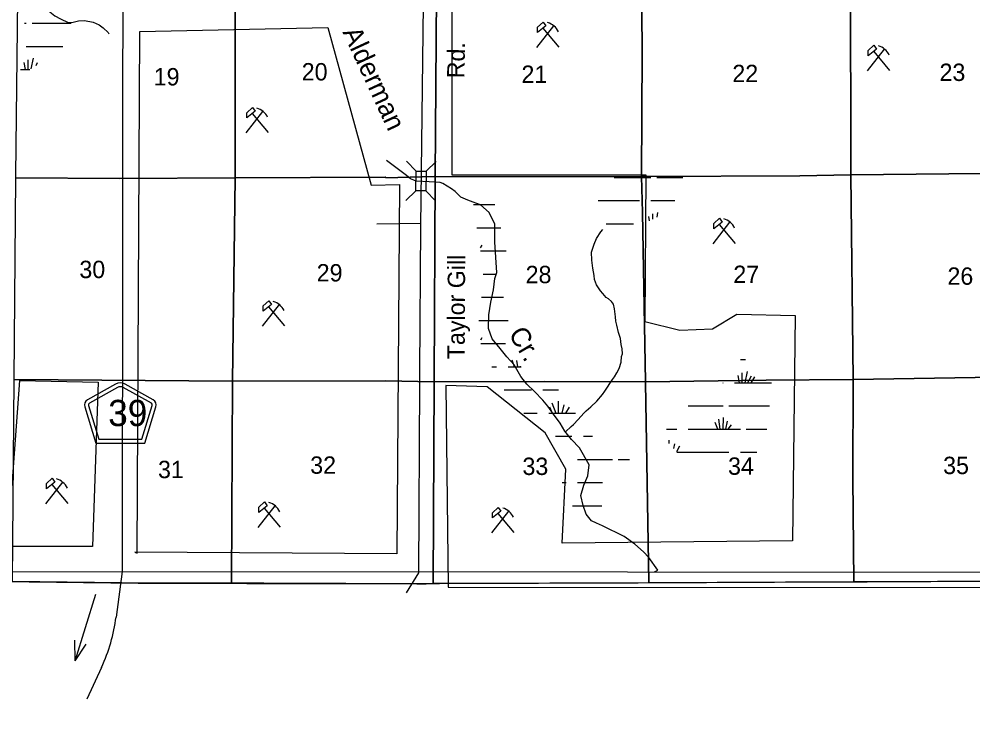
# Model space of a CAD drawing. Extents: x 380424 to 701066, y 1117407 to 1412949.
# Drawn here: x 606273 to 630981, y 1200660 to 1218760 of the extents above; entities that cross this region are included whole.
import ezdxf

# ---------------------------------------------------------------- set-up
doc = ezdxf.new("R2010")
doc.units = 0
for name, color, linetype in [('Bridges', 7, 'Continuous'), ('Bridges and Drawbridges Local Roads', 7, 'Continuous'), ('County Boundary', 7, 'Continuous'), ('County Roads Related Text', 7, 'Continuous'), ('County Routes Highway Center Lines', 7, 'Continuous'), ('Culture', 7, 'Continuous'), ('Local Roads Improved', 7, 'Continuous'), ('Local Roads Paved', 7, 'Continuous'), ('Local Roads Related Text', 7, 'Continuous'), ('Local Roads Unimproved', 7, 'Continuous'), ('Narrow River Creek and Branch and Slough', 7, 'Continuous'), ('Narrow River Creek and Branch and Slough Text', 7, 'Continuous'), ('Roadshields County Roads', 7, 'Continuous'), ('Section Lines', 7, 'Continuous'), ('Section Numbers', 7, 'Continuous'), ('Strip Mining Area', 7, 'Continuous'), ('Swamps', 7, 'Continuous'), ('Township  and Range lines', 7, 'Continuous')]:
    doc.layers.add(name, color=color, linetype=linetype)

msp = doc.modelspace()

# ---------------------------------------------------------------- linework, layer by layer
at = {"layer": 'Bridges'}
msp.add_line((616814, 1214822), (617073, 1215075), dxfattribs=at)
at = {"layer": 'Bridges and Drawbridges Local Roads'}
for p, q in [((616558, 1214824), (616305, 1215083)), ((616552, 1214312), (616293, 1214059)), ((616808, 1214310), (617061, 1214051))]:
    msp.add_line(p, q, dxfattribs=at)
msp.add_lwpolyline([(616814, 1214822), (616808, 1214310), (616552, 1214312), (616558, 1214824)], close=True, dxfattribs=at)
at = {"layer": 'County Boundary'}
msp.add_lwpolyline([(407327, 1177627), (411766, 1177580), (476748, 1204388), (477396, 1204378), (486744, 1204293), (531965, 1204479), (644544, 1204433)], dxfattribs=at)
at = {"layer": 'County Roads Related Text'}
for q in [(608260, 1203866), (607713, 1202671), (608008, 1202571)]:
    msp.add_line((607725, 1202135), q, dxfattribs=at)
at = {"layer": 'County Routes Highway Center Lines'}
msp.add_line((608406, 1201970), (608024, 1201148), dxfattribs=at)
msp.add_lwpolyline([(609082, 1282791), (609001, 1267651), (608943, 1204448), (608786, 1203273)], dxfattribs=at)
msp.add_arc((604322, 1203868), 4504, 335.0783, 352.4096, dxfattribs=at)
at = {"layer": 'Culture'}
for p, q in [((619685, 1218024), (620122, 1218583)), ((619842, 1218525), (620255, 1218032)), ((628254, 1217420), (628691, 1217980)), ((628410, 1217922), (628823, 1217429)), ((612153, 1215810), (612590, 1216369)), ((612309, 1216311), (612722, 1215818)), ((624249, 1212940), (624687, 1213500)), ((624406, 1213441), (624819, 1212949)), ((612577, 1210804), (613015, 1211364)), ((612734, 1211306), (613147, 1210813)), ((606965, 1206206), (607402, 1206766)), ((607121, 1206708), (607534, 1206215)), ((612466, 1205594), (612903, 1206153)), ((612622, 1206095), (613035, 1205602)), ((618522, 1205452), (618959, 1206012)), ((618678, 1205953), (619091, 1205461))]:
    msp.add_line(p, q, dxfattribs=at)
for points in [[(619848, 1218684), (619917, 1218585), (619702, 1218413), (619702, 1218548)], [(628416, 1218081), (628486, 1217982), (628271, 1217809), (628271, 1217945)], [(612315, 1216470), (612385, 1216371), (612170, 1216199), (612170, 1216334)], [(624412, 1213601), (624482, 1213501), (624266, 1213329), (624266, 1213464)], [(612740, 1211465), (612810, 1211366), (612594, 1211193), (612594, 1211329)], [(607127, 1206867), (607197, 1206768), (606982, 1206595), (606982, 1206731)], [(612628, 1206254), (612698, 1206155), (612483, 1205983), (612483, 1206118)], [(618684, 1206113), (618754, 1206013), (618539, 1205841), (618539, 1205976)]]:
    msp.add_lwpolyline(points, close=True, dxfattribs=at)
for centre in [(619852, 1218251), (628420, 1217647), (612319, 1216037), (624416, 1213167), (612744, 1211031), (607131, 1206433), (612632, 1205821), (618688, 1205679)]:
    msp.add_arc(centre, 431, 24.5415, 74.8304, dxfattribs=at)
at = {"layer": 'Local Roads Improved'}
for points in [[(616669, 1213462), (615540, 1213451)], [(616644, 1209324), (616615, 1204416)]]:
    msp.add_lwpolyline(points, dxfattribs=at)
at = {"layer": 'Local Roads Paved'}
msp.add_lwpolyline([(616816, 1225597), (616668, 1213393), (616646, 1209630), (616644, 1209324)], dxfattribs=at)
at = {"layer": 'Local Roads Unimproved'}
msp.add_lwpolyline([(616615, 1204416), (616300, 1203898)], dxfattribs=at)
at = {"layer": 'Narrow River Creek and Branch and Slough'}
for points in [[(606193, 1219750), (606293, 1219639), (606456, 1219508), (606608, 1219376), (606745, 1219250), (606897, 1219113), (607071, 1218950), (607202, 1218845), (607344, 1218766), (607544, 1218672), (607670, 1218677), (607812, 1218714), (607970, 1218719), (608196, 1218677), (608343, 1218609), (608454, 1218535), (608580, 1218409), (608599, 1218378)], [(622733, 1204442), (622817, 1204487), (622586, 1204813), (622444, 1204960), (622223, 1205160), (621949, 1205360), (621382, 1205638), (621234, 1205702), (621103, 1205765), (620961, 1205938), (620887, 1206164), (620824, 1206417), (620903, 1206690), (621003, 1206932), (621040, 1207216), (620793, 1207657), (620583, 1207868), (620409, 1208088), (620293, 1208294), (620115, 1208525), (619973, 1208735), (619836, 1208888), (619620, 1209114), (619421, 1209308), (619268, 1209503), (619095, 1209802), (618905, 1210013), (618732, 1210228), (618527, 1210481), (618432, 1210749), (618443, 1211096), (618490, 1211427), (618564, 1211748), (618600, 1212037), (618648, 1212200), (618595, 1212978), (618595, 1213446), (618448, 1213746), (618227, 1213951), (618038, 1214014), (617901, 1214072), (617717, 1214150), (617570, 1214292), (617470, 1214366), (617252, 1214499), (617176, 1214526), (616896, 1214547), (616555, 1214565), (616494, 1214585), (616410, 1214620), (616306, 1214706), (615787, 1215095)], [(620425, 1208068), (620572, 1208204), (620635, 1208257), (620751, 1208388), (620903, 1208551), (620961, 1208614), (621087, 1208719), (621240, 1208867), (621387, 1209035), (621445, 1209124), (621645, 1209429), (621692, 1209492), (621755, 1209597), (621813, 1209713), (621865, 1209871), (621881, 1210018), (621902, 1210092), (621892, 1210223), (621871, 1210333), (621850, 1210486), (621802, 1210638), (621760, 1210828), (621734, 1210933), (621718, 1211048), (621697, 1211254), (621671, 1211380), (621618, 1211443), (621539, 1211516), (621482, 1211553), (621392, 1211653), (621334, 1211721), (621229, 1211874), (621177, 1212011), (621166, 1212121), (621135, 1212310), (621108, 1212515), (621103, 1212726), (621166, 1212931), (621234, 1213078), (621340, 1213246), (621392, 1213309)]]:
    msp.add_lwpolyline(points, dxfattribs=at)
at = {"layer": 'Roadshields County Roads'}
for p, q in [((608774, 1209305), (608046, 1208896)), ((608823, 1209218), (608095, 1208808)), ((609699, 1208808), (608970, 1209218)), ((609748, 1208896), (609019, 1209305)), ((607976, 1208721), (608264, 1207778)), ((608071, 1208750), (608338, 1207878)), ((609456, 1207878), (609722, 1208750)), ((609530, 1207778), (609818, 1208721)), ((608264, 1207778), (609530, 1207778)), ((608338, 1207878), (609456, 1207878))]:
    msp.add_line(p, q, dxfattribs=at)
for centre, radius, start, end in [((608897, 1209087), 250, 60.6605, 119.34), ((608897, 1209087), 150, 60.6605, 119.34), ((608119, 1208765), 150, 119.34, 196.9831), ((608119, 1208765), 50, 119.34, 196.9831), ((609674, 1208765), 50, 343.0174, 60.6605), ((609674, 1208765), 150, 343.0175, 60.6606)]:
    msp.add_arc(centre, radius, start, end, dxfattribs=at)
at = {"layer": 'Section Lines'}
for points in [[(611868, 1220018), (611870, 1214702), (611870, 1214647), (608875, 1214632), (606191, 1214649), (606191, 1214707), (606252, 1220063), (606271, 1220063)], [(617088, 1220010), (617087, 1219409), (617051, 1214684), (617028, 1214684), (615772, 1214649), (615772, 1214667), (615764, 1214667), (611870, 1214647), (611870, 1214702), (611868, 1220018), (615769, 1220013), (615777, 1220012), (615777, 1220001)], [(622396, 1220013), (622396, 1220005), (622412, 1217911), (622392, 1214682), (622021, 1214670), (617051, 1214684), (617087, 1219409), (617088, 1220010), (617098, 1220010)], [(627808, 1220048), (627808, 1220040), (627817, 1214726), (626498, 1214703), (622409, 1214683), (622392, 1214682), (622412, 1217911), (622396, 1220005), (622396, 1220013), (622401, 1220013), (627801, 1220048)], [(633173, 1220075), (633194, 1217821), (633225, 1214773), (633225, 1214761), (633210, 1214761), (632047, 1214766), (627817, 1214726), (627808, 1220040), (627808, 1220048), (629744, 1220053)], [(611870, 1214647), (611802, 1209383), (606157, 1209426), (606147, 1209426), (606191, 1214649), (608875, 1214632)], [(617051, 1214684), (617021, 1209414), (617021, 1209364), (615766, 1209388), (611815, 1209383), (611802, 1209383), (611870, 1214647), (615764, 1214667), (615772, 1214667), (615772, 1214649), (617028, 1214684)], [(622392, 1214682), (622418, 1213752), (622501, 1209361), (619881, 1209373), (617021, 1209364), (617021, 1209414), (617051, 1214684), (622021, 1214670)], [(627817, 1214726), (627817, 1214718), (627882, 1209432), (627882, 1209425), (627865, 1209425), (625625, 1209408), (622508, 1209362), (622501, 1209361), (622418, 1213752), (622392, 1214682), (622409, 1214683), (626498, 1214703)], [(633225, 1214761), (633199, 1212863), (633170, 1209519), (631041, 1209479), (627882, 1209425), (627882, 1209432), (627817, 1214718), (627817, 1214726), (632047, 1214766), (633210, 1214761)], [(633170, 1209519), (633218, 1204209), (633218, 1204209), (633148, 1204208), (633142, 1204208), (628523, 1204188), (627895, 1204185), (627868, 1206873), (627882, 1209425), (631041, 1209479)], [(611802, 1209383), (611772, 1204147), (611772, 1204147), (609643, 1204152), (606106, 1204191), (606106, 1204191), (606147, 1209426), (606157, 1209426)], [(617021, 1209364), (617001, 1204138), (617001, 1204138), (616861, 1204137), (612609, 1204146), (612585, 1204146), (612453, 1204146), (611883, 1204147), (611773, 1204147), (611772, 1204147), (611772, 1204147), (611802, 1209383), (611815, 1209383), (615766, 1209388)], [(622501, 1209361), (622501, 1209351), (622584, 1204162), (617447, 1204140), (617097, 1204138), (617001, 1204138), (617001, 1204138), (617021, 1209364), (619881, 1209373)], [(627882, 1209425), (627868, 1206873), (627895, 1204185), (622588, 1204162), (622584, 1204162), (622501, 1209351), (622501, 1209361), (622508, 1209362), (625625, 1209408), (627865, 1209425)]]:
    msp.add_lwpolyline(points, close=True, dxfattribs=at)
at = {"layer": 'Strip Mining Area'}
for p, q in [((609334, 1204928), (609401, 1218434)), ((609401, 1218434), (614274, 1218545)), ((614274, 1218545), (615391, 1214456)), ((615391, 1214456), (616129, 1214479)), ((616129, 1214479), (616062, 1204909)), ((606096, 1206680), (606293, 1209403)), ((606293, 1209403), (608322, 1209353)), ((608322, 1209353), (608174, 1205096)), ((608174, 1205096), (596326, 1205096)), ((616062, 1204909), (609267, 1204954)), ((609267, 1204954), (609334, 1204928))]:
    msp.add_line(p, q, dxfattribs=at)
for points in [[(617486, 1222426), (617486, 1214728), (622511, 1214728), (622480, 1210925), (623391, 1210705), (624238, 1210737), (624867, 1211114), (626374, 1211082), (626311, 1205249), (620344, 1205186), (620438, 1207103), (619904, 1208045), (618397, 1209239), (617329, 1209271), (617391, 1204045)], [(617391, 1204045), (638938, 1204036)]]:
    msp.add_lwpolyline(points, dxfattribs=at)
at = {"layer": 'Swamps'}
for p, q in [((606392, 1217636), (606429, 1217450)), ((606501, 1217708), (606501, 1217450)), ((621890, 1214657), (622640, 1214657)), ((621890, 1214057), (622340, 1214057)), ((621890, 1213457), (622190, 1213457)), ((618233, 1210354), (618871, 1210354)), ((618942, 1209754), (619277, 1209754)), ((619107, 1209754), (619042, 1209926)), ((619192, 1209754), (619163, 1209914)), ((619263, 1209754), (619264, 1209773)), ((624889, 1209527), (624926, 1209341)), ((624998, 1209600), (624998, 1209341)), ((625131, 1209636), (625072, 1209341)), ((625239, 1209515), (625145, 1209341)), ((625324, 1209491), (625225, 1209342)), ((620011, 1208720), (620082, 1208554)), ((620071, 1208817), (620174, 1208554)), ((620240, 1208865), (620240, 1208554)), ((620385, 1208769), (620332, 1208554)), ((623607, 1208741), (624207, 1208741)), ((624207, 1208741), (624507, 1208741)), ((624657, 1208741), (625707, 1208741)), ((620518, 1208708), (620428, 1208554)), ((624373, 1208142), (624307, 1208315)), ((624435, 1208141), (624396, 1208394)), ((624513, 1208141), (624519, 1208445)), ((624580, 1208141), (624623, 1208347)), ((624642, 1208141), (624726, 1208254)), ((623607, 1208141), (624207, 1208141)), ((624207, 1208141), (624957, 1208141)), ((624207, 1207541), (624657, 1207541)), ((620742, 1207354), (621342, 1207354)), ((621342, 1207354), (621642, 1207354)), ((620742, 1206754), (621342, 1206754))]:
    msp.add_line(p, q, dxfattribs=at)
for points in [[(606410, 1218650), (606460, 1218650)], [(606610, 1218650), (607620, 1218650)], [(606460, 1218050), (607408, 1218050)], [(606634, 1217745), (606578, 1217468)], [(606742, 1217624), (606704, 1217553)], [(606310, 1217450), (606551, 1217450)], [(621684, 1214657), (621890, 1214657)], [(622790, 1214657), (623466, 1214657)], [(618042, 1213954), (618595, 1213954)], [(621275, 1214057), (621890, 1214057)], [(622640, 1214057), (623260, 1214057)], [(622681, 1213715), (622681, 1213578)], [(622814, 1213752), (622790, 1213630)], [(621477, 1213457), (621890, 1213457)], [(622573, 1213643), (622594, 1213536)], [(618130, 1213354), (618754, 1213354)], [(618259, 1212904), (618215, 1212839)], [(618229, 1212754), (618891, 1212754)], [(618297, 1212154), (618642, 1212154)], [(618251, 1211554), (618821, 1211554)], [(618184, 1210954), (618942, 1210954)], [(618259, 1210504), (618221, 1210448)], [(618520, 1209754), (618642, 1209754)], [(624957, 1209941), (625086, 1209941)], [(624501, 1209341), (624507, 1209341)], [(624807, 1209341), (625765, 1209341)], [(618839, 1209154), (619542, 1209154)], [(619842, 1209154), (620242, 1209154)], [(619350, 1208554), (619692, 1208554)], [(619992, 1208554), (620687, 1208554)], [(623046, 1208141), (623307, 1208141)], [(625107, 1208141), (625646, 1208141)], [(620167, 1207954), (620592, 1207954)], [(620892, 1207954), (621126, 1207954)], [(623106, 1207852), (623106, 1207770)], [(623251, 1207755), (623221, 1207638)], [(623383, 1207695), (623301, 1207554)], [(623314, 1207541), (624207, 1207541)], [(624957, 1207541), (625380, 1207541)], [(621792, 1207354), (622082, 1207354)], [(620344, 1206754), (620442, 1206754)], [(621342, 1206754), (621385, 1206754)], [(620612, 1206154), (621342, 1206154)], [(621342, 1206154), (621365, 1206154)]]:
    msp.add_lwpolyline(points, dxfattribs=at)
at = {"layer": 'Township  and Range lines'}
for p, q in [((605824, 1204190), (609361, 1204150)), ((609361, 1204150), (611490, 1204146)), ((611490, 1204146), (611491, 1204146)), ((611491, 1204146), (611601, 1204146)), ((611601, 1204146), (612171, 1204145)), ((612171, 1204145), (612302, 1204145)), ((612302, 1204145), (612327, 1204145)), ((612327, 1204145), (616579, 1204136)), ((616579, 1204136), (616719, 1204136)), ((616719, 1204136), (616815, 1204137)), ((616815, 1204137), (617165, 1204138)), ((617165, 1204138), (622302, 1204161)), ((622302, 1204161), (622306, 1204161)), ((622306, 1204161), (627613, 1204184)), ((627613, 1204184), (628241, 1204187)), ((628241, 1204187), (632860, 1204207))]:
    msp.add_line(p, q, dxfattribs=at)

# ---------------------------------------------------------------- texts
at = {"layer": 'Local Roads Related Text'}
for s, rotation, p in [('Rd.', 88.9326, (617808, 1217223)), ('Taylor Gill', 89.6782, (617814, 1209948))]:
    msp.add_text(s, height=450, rotation=rotation, dxfattribs=at).set_placement(p)
at = {"layer": 'Narrow River Creek and Branch and Slough Text'}
for s, rotation, p in [('Alderman', 294.8293, (614645, 1218421)), ('Cr.', 300.7626, (618938, 1210608))]:
    msp.add_text(s, height=500, rotation=rotation, dxfattribs=at).set_placement(p)
at = {"layer": 'Roadshields County Roads'}
msp.add_text('39', height=680, rotation=0.0003, dxfattribs=at).set_placement((608582, 1208218))
at = {"layer": 'Section Numbers'}
for s, p in [('20', (613594, 1217170)), ('23', (630115, 1217157)), ('19', (609760, 1217041)), ('21', (619286, 1217107)), ('22', (624749, 1217126)), ('30', (607834, 1212051)), ('29', (613982, 1211964)), ('28', (619394, 1211919)), ('27', (624774, 1211924)), ('26', (630320, 1211878)), ('31', (609871, 1206870)), ('32', (613814, 1206983)), ('33', (619312, 1206952)), ('34', (624637, 1206957)), ('35', (630209, 1206975))]:
    msp.add_text(s, height=450, rotation=0.0002, dxfattribs=at).set_placement(p)

doc.saveas('drawing.dxf')
